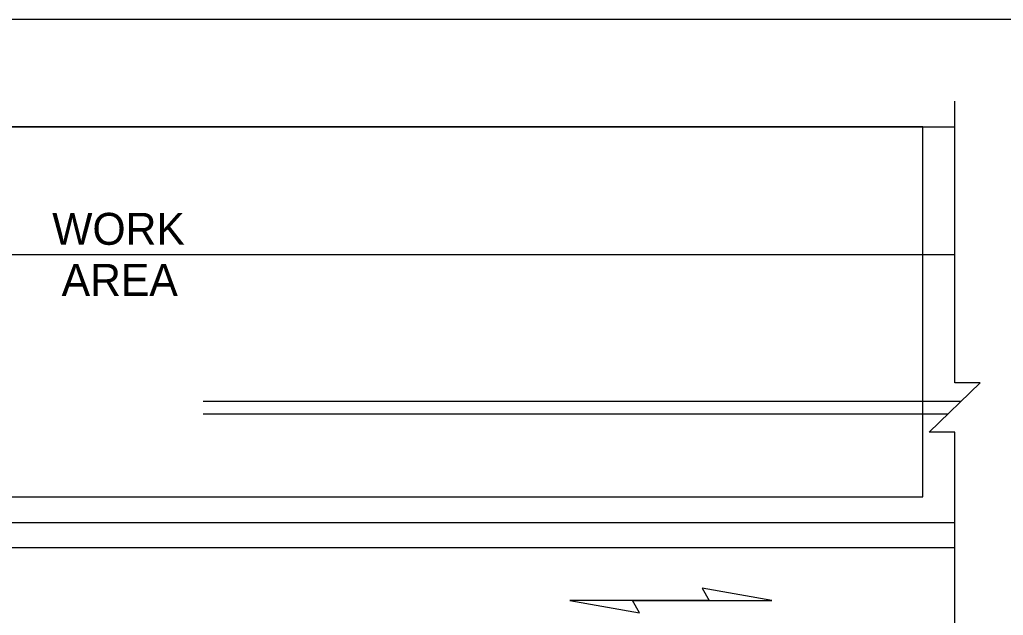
# Model space of a CAD drawing. Extents: x 99977 to 100176, y 99905 to 100011.
# Drawn here: x 100042.094 to 100045.178, y 100004.254 to 100006.12 of the extents above; entities that cross this region are included whole.
import ezdxf

# ---------------------------------------------------------------- set-up
doc = ezdxf.new("R2010")
doc.units = 0
for name, color, linetype in [('RD_ED_ShoulderPavedEdge', 7, 'Continuous'), ('RD_MK_LineDblYellowCenter', 7, 'Continuous'), ('RD_MK_LineEdgeWhite', 7, 'Continuous'), ('TR_WZ_WorkAreaLabel', 7, 'Continuous'), ('TR_WZ_WorkZoneDetails', 7, 'Continuous')]:
    doc.layers.add(name, color=color, linetype=linetype)

msp = doc.modelspace()

# ---------------------------------------------------------------- linework, layer by layer
at = {"layer": 'RD_ED_ShoulderPavedEdge'}
msp.add_line((100040.225, 100005.7849), (100045.025, 100005.7849), dxfattribs=at)
at = {"layer": 'RD_MK_LineDblYellowCenter'}
for p, q in [((100042.6688, 100004.9249), (100045.0457, 100004.9249)), ((100042.6688, 100004.8849), (100045.0043, 100004.8849))]:
    msp.add_line(p, q, dxfattribs=at)
at = {"layer": 'RD_MK_LineEdgeWhite'}
for p, q in [((100040.225, 100005.3849), (100045.025, 100005.3849)), ((100045.025, 100004.4649), (100040.225, 100004.4649))]:
    msp.add_line(p, q, dxfattribs=at)
at = {"layer": 'TR_WZ_WorkZoneDetails'}
for p, q in [((100045.25, 100006.1205), (100040, 100006.1205)), ((100040.225, 100004.5449), (100045.025, 100004.5449)), ((100044.2556, 100004.2999), (100044.0144, 100004.2999)), ((100044.0144, 100004.2999), (100044.2556, 100004.2999))]:
    msp.add_line(p, q, dxfattribs=at)
msp.add_lwpolyline([(100045.025, 100003.9449), (100045.025, 100004.8275), (100044.945, 100004.8275), (100045.105, 100004.9824), (100045.025, 100004.9824), (100045.025, 100005.8649)], dxfattribs=at)
msp.add_lwpolyline([(100045.025, 100003.9449), (100045.025, 100004.8275), (100044.945, 100004.8275), (100045.105, 100004.9824), (100045.025, 100004.9824), (100045.025, 100005.8649)], dxfattribs=at)
for points in [[(100040.325, 100005.7849), (100040.325, 100004.6249), (100044.925, 100004.6249), (100044.925, 100005.7849)], [(100044.4521, 100004.2999), (100044.2333, 100004.3385), (100044.2556, 100004.2999)], [(100043.8179, 100004.2999), (100044.0367, 100004.2614), (100044.0144, 100004.2999)]]:
    msp.add_lwpolyline(points, close=True, dxfattribs=at)

# ---------------------------------------------------------------- texts
at = {"layer": 'TR_WZ_WorkAreaLabel'}
for s, p in [('WORK', (100042.1955, 100005.4149)), ('AREA', (100042.2251, 100005.2549))]:
    msp.add_text(s, height=0.1, dxfattribs=at).set_placement(p)

doc.saveas('drawing.dxf')
